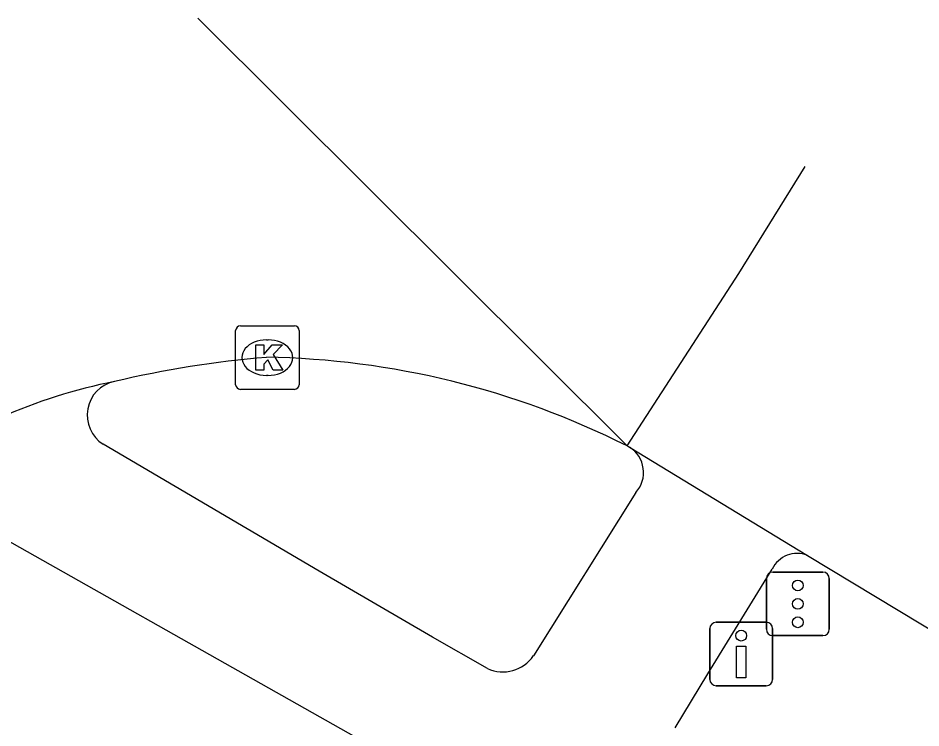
# Model space of a CAD drawing. Extents: x 160664 to 161506, y 382245 to 383288.
# Drawn here: x 161101.42 to 161115.64, y 383244.94 to 383256.12 of the extents above; entities that cross this region are included whole.
import ezdxf

# ---------------------------------------------------------------- set-up
doc = ezdxf.new("R2010")
doc.units = 0
for name, color, linetype in [('IMGEO_Drukknoppaal', 7, 'Continuous'), ('IMGEO_Fietspad_gesloten', 7, 'Continuous'), ('IMGEO_Kolk', 7, 'Continuous'), ('IMGEO_Rijbaan_lokaal_gesloten', 7, 'Continuous'), ('IMGEO_Verkeersregelinstallatiepaal', 7, 'Continuous')]:
    doc.layers.add(name, color=color, linetype=linetype)

msp = doc.modelspace()

# ---------------------------------------------------------------- linework, layer by layer
at = {"layer": 'IMGEO_Drukknoppaal'}
for p, q in [((161112.316, 383245.701), (161112.316, 383246.501)), ((161112.316, 383246.501), (161112.316, 383245.701)), ((161112.416, 383246.601), (161113.206, 383246.601)), ((161113.206, 383246.601), (161112.416, 383246.601)), ((161113.306, 383246.501), (161113.306, 383245.701)), ((161113.306, 383245.701), (161113.306, 383246.501)), ((161113.206, 383245.601), (161112.416, 383245.601)), ((161112.416, 383245.601), (161113.206, 383245.601))]:
    msp.add_line(p, q, dxfattribs=at)
msp.add_lwpolyline([(161112.886, 383246.226), (161112.886, 383245.726), (161112.736, 383245.726), (161112.736, 383246.226), (161112.886, 383246.226)], dxfattribs=at)
msp.add_circle((161112.811, 383246.391), 0.085, dxfattribs=at)
for centre, start, end in [((161112.416, 383246.501), 90, 180), ((161112.416, 383246.501), 90, 180), ((161113.206, 383246.501), 0, 90), ((161113.206, 383246.501), 360, 90), ((161112.416, 383245.701), 180, 270), ((161112.416, 383245.701), 180, 270), ((161113.206, 383245.701), 270, 0), ((161113.206, 383245.701), 270, 0)]:
    msp.add_arc(centre, 0.1, start, end, dxfattribs=at)
at = {"layer": 'IMGEO_Fietspad_gesloten'}
for points in [[(161108.811, 383245.872), (161107.944, 383246.365), (161106.158, 383247.406), (161102.756, 383249.408)], [(161099.49, 383248.88), (161107.307, 383244.472)], [(161111.15, 383248.645), (161109.537, 383246.075)], [(161111.769, 383244.937), (161112.286, 383245.788), (161113.298, 383247.437)]]:
    msp.add_lwpolyline(points, dxfattribs=at)
for centre, radius, start, end in [((161103.045, 383249.865), 0.541, 101.8495, 237.684), ((161110.8, 383248.961), 0.472, 317.9626, 57.8037), ((161113.689, 383247.255), 0.431, 67.4049, 155.0564), ((161109.054, 383246.404), 0.584, 245.4546, 325.7889)]:
    msp.add_arc(centre, radius, start, end, dxfattribs=at)
at = {"layer": 'IMGEO_Kolk'}
for p, q in [((161104.843, 383250.344), (161104.843, 383251.196)), ((161104.918, 383251.27), (161105.77, 383251.27)), ((161105.844, 383251.196), (161105.844, 383250.344)), ((161105.331, 383251.05), (161105.356, 383251.05)), ((161105.354, 383250.49), (161105.329, 383250.49)), ((161105.77, 383250.27), (161104.918, 383250.27))]:
    msp.add_line(p, q, dxfattribs=at)
for points in [[(161104.843, 383250.344), (161104.843, 383251.196)], [(161104.918, 383251.27), (161105.77, 383251.27)], [(161105.844, 383251.196), (161105.844, 383250.344)], [(161105.164, 383250.97), (161105.287, 383250.97), (161105.287, 383250.819), (161105.417, 383250.97), (161105.581, 383250.97), (161105.435, 383250.819), (161105.588, 383250.57), (161105.436, 383250.57), (161105.351, 383250.734), (161105.287, 383250.667), (161105.287, 383250.57), (161105.164, 383250.57), (161105.164, 383250.97)], [(161105.77, 383250.27), (161104.918, 383250.27)]]:
    msp.add_lwpolyline(points, dxfattribs=at)
for centre, start, end in [((161104.92, 383251.194), 91.552, 178.448), ((161104.92, 383251.194), 91.552, 178.448), ((161105.768, 383251.194), 1.552, 88.448), ((161105.768, 383251.194), 1.552, 88.448), ((161104.92, 383250.346), 181.552, 268.448), ((161104.92, 383250.346), 181.552, 268.448), ((161105.768, 383250.346), 271.552, 358.448), ((161105.768, 383250.346), 271.552, 358.448)]:
    msp.add_arc(centre, 0.0765, start, end, dxfattribs=at)
for centre, major_axis, ratio, start_param, end_param in [((161105.33, 383250.77), (-0.387, 0.002), 0.722429, 4.712389, 7.853982), ((161105.355, 383250.77), (-0.39, 0.002), 0.717154, 1.570796, 4.712389)]:
    msp.add_ellipse(centre, major_axis=major_axis, ratio=ratio, start_param=start_param, end_param=end_param, dxfattribs=at)
at = {"layer": 'IMGEO_Rijbaan_lokaal_gesloten'}
for points in [[(161111.013, 383249.379), (161104.248, 383256.119)], [(161111.013, 383249.379), (161112.775, 383252.097), (161113.819, 383253.779)], [(161111.013, 383249.379), (161111.032, 383249.37), (161111.051, 383249.36)], [(161111.051, 383249.36), (161113.854, 383247.653)], [(161113.854, 383247.653), (161116.357, 383246.147), (161118.398, 383244.845), (161136.489, 383233.25), (161141.411, 383230.116)]]:
    msp.add_lwpolyline(points, dxfattribs=at)
for centre, radius, start, end in [((161106.706, 383234.398), 16.434, 94.8023, 103.2682), ((161105.122, 383237.665), 13.112, 63.3046, 89.0931), ((161104.657, 383241.801), 8.764, 101.3368, 126.1243)]:
    msp.add_arc(centre, radius, start, end, dxfattribs=at)
at = {"layer": 'IMGEO_Verkeersregelinstallatiepaal'}
for p, q in [((161113.308, 383247.391), (161114.098, 383247.391)), ((161114.098, 383247.391), (161113.308, 383247.391)), ((161113.208, 383246.491), (161113.208, 383247.291)), ((161113.208, 383247.291), (161113.208, 383246.491)), ((161114.198, 383247.291), (161114.198, 383246.491)), ((161114.198, 383246.491), (161114.198, 383247.291)), ((161114.098, 383246.391), (161113.308, 383246.391)), ((161113.308, 383246.391), (161114.098, 383246.391))]:
    msp.add_line(p, q, dxfattribs=at)
for centre in [(161113.703, 383247.181), (161113.703, 383246.891), (161113.703, 383246.601)]:
    msp.add_circle(centre, 0.085, dxfattribs=at)
for centre, start, end in [((161113.308, 383247.291), 90, 180), ((161113.308, 383247.291), 90, 180), ((161114.098, 383247.291), 0, 90), ((161114.098, 383247.291), 360, 90), ((161113.308, 383246.491), 180, 270), ((161113.308, 383246.491), 180, 270), ((161114.098, 383246.491), 270, 0), ((161114.098, 383246.491), 270, 0)]:
    msp.add_arc(centre, 0.1, start, end, dxfattribs=at)

doc.saveas('drawing.dxf')
